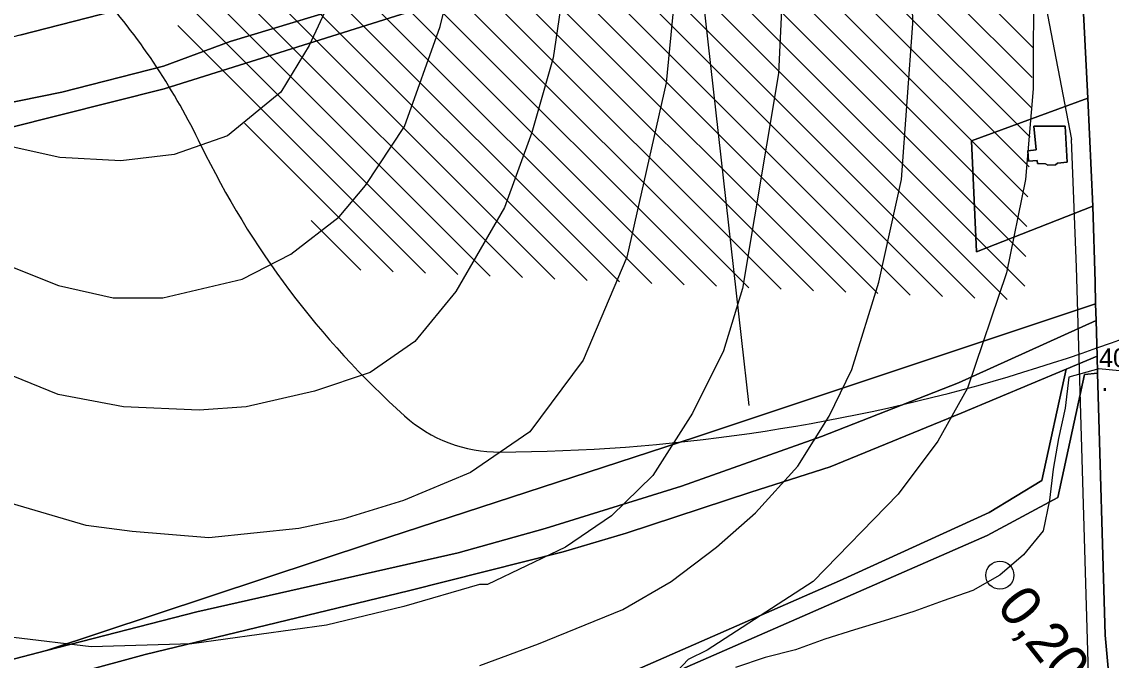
# Model space of a CAD drawing. Extents: x -510989 to -501240, y -1184665 to -1176098.
# Drawn here: x -509912.8 to -509563.3, y -1180014.3 to -1179809.4 of the extents above; entities that cross this region are included whole.
import ezdxf

# ---------------------------------------------------------------- set-up
doc = ezdxf.new("R2010")
doc.units = 0
for name, color, linetype in [('NAVRH_interakcni_prvky', 7, 'Continuous'), ('NAVRH_rozvodnice', 7, 'Continuous'), ('orna_puda', 7, 'Continuous'), ('ostatni_plocha_x_jina_plocha', 7, 'Continuous'), ('ostatni_plocha_x_silnice', 7, 'Continuous'), ('STAV_erozne_ohrozene_plochy', 7, 'Continuous'), ('STAV_systematicke_odvodneni', 7, 'Continuous'), ('trasovani_toku', 7, 'Continuous'), ('trvaly_travni_porost', 7, 'Continuous'), ('vodni_plocha_x_vodni_tok_v_koryt_prir_n_upr', 7, 'Continuous'), ('vrstevnice_01', 7, 'Continuous'), ('vrstevnice_02', 7, 'Continuous'), ('vrstevnice_05', 7, 'Continuous'), ('zastavena_plocha_a_nadvori', 7, 'Continuous')]:
    doc.layers.add(name, color=color, linetype=linetype)

msp = doc.modelspace()

# ---------------------------------------------------------------- linework, layer by layer
at = {"layer": 'NAVRH_interakcni_prvky'}
msp.add_line((-509697.84, -1179770.62), (-509679.58, -1179932.59), dxfattribs=at)
at = {"layer": 'NAVRH_rozvodnice'}
for centre, radius, start, end in [((-510050.65, -1179943.3), 216.87, 25.7756, 41.0092), ((-509602.53, -1179726.91), 280.76, 205.7756, 228.0907), ((-509763.21, -1179360.62), 586.9, 270.37632, 301.6654), ((-509759.66, -1179901.97), 45.53, 228.0907, 270.3763)]:
    msp.add_arc(centre, radius, start, end, dxfattribs=at)
at = {"layer": 'orna_puda'}
for points in [[(-509571.98, -1179686.17), (-509571.44, -1179698.45), (-509571.56, -1179700.19), (-509630, -1179719.89), (-509675.85, -1179735.34), (-509727.17, -1179755.55), (-509790.88, -1179777.39), (-509832.41, -1179791.08), (-509870.46, -1179802.75), (-509913.51, -1179813.75), (-509949.76, -1179823.34), (-509961.4, -1179812.45), (-509946.76, -1179810.17), (-509924.84, -1179805.39), (-509898.66, -1179798.48), (-509873.28, -1179791.41), (-509843.4, -1179782.08), (-509812.55, -1179772.46), (-509784.58, -1179762.55), (-509681.32, -1179724.23), (-509598.04, -1179695.37)], [(-509573.59, -1179731.06), (-509673.8, -1179764.23), (-509765.76, -1179799.13), (-509792.97, -1179807.66), (-509867.17, -1179830.91), (-509934.38, -1179847.85), (-509942.51, -1179849.9), (-509966.28, -1179853.46), (-510002.2, -1179858.21), (-510043.39, -1179861.58), (-510096.1, -1179867.95), (-510116.32, -1179858.81), (-510092.18, -1179857.59), (-509971.29, -1179844.16), (-509953.77, -1179842.93), (-509926.9, -1179837.49), (-509900.03, -1179832.04), (-509867.41, -1179823.72), (-509845.95, -1179815.81), (-509793.14, -1179799.75), (-509759.16, -1179788.2), (-509712.37, -1179771.32), (-509572.93, -1179721)], [(-509608.19, -1179847.61), (-509570.8, -1179833.9), (-509569.24, -1179868.59), (-509606.53, -1179883.25)], [(-509578.07, -1179842.92), (-509588.14, -1179842.96), (-509587.43, -1179850.54), (-509590.13, -1179850.79), (-509589.82, -1179854.15), (-509587.1, -1179853.9), (-509587.01, -1179854.9), (-509584.43, -1179855.05), (-509583.61, -1179855.48), (-509581.18, -1179855.31), (-509580.53, -1179854.75), (-509577.42, -1179854.43)]]:
    msp.add_lwpolyline(points, close=True, dxfattribs=at)
for points in [[(-509913.51, -1179813.75), (-509870.46, -1179802.75), (-509832.41, -1179791.08), (-509790.88, -1179777.39), (-509727.17, -1179755.55), (-509675.85, -1179735.34), (-509630, -1179719.89), (-509571.56, -1179700.19), (-509571.71, -1179702.48), (-509572.08, -1179708.08), (-509572.93, -1179721), (-509712.37, -1179771.32), (-509759.16, -1179788.2), (-509793.14, -1179799.75), (-509845.95, -1179815.81), (-509867.41, -1179823.72), (-509900.03, -1179832.04), (-509926.9, -1179837.49)], [(-509934.38, -1179847.85), (-509867.17, -1179830.91), (-509792.97, -1179807.66), (-509765.76, -1179799.13), (-509673.8, -1179764.23), (-509573.59, -1179731.06), (-509575.02, -1179752.72), (-509572.29, -1179751.86), (-509570.13, -1179751.18), (-509573.4, -1179783.55), (-509570.8, -1179833.9), (-509608.19, -1179847.61), (-509606.53, -1179883.25), (-509569.24, -1179868.59), (-509568.53, -1179892.94), (-509568.33, -1179899.97), (-509592.74, -1179908.1), (-509696.74, -1179942.74), (-509799.96, -1179976.4), (-509904.89, -1180011.19), (-509945.61, -1180021.74)]]:
    msp.add_lwpolyline(points, dxfattribs=at)
at = {"layer": 'ostatni_plocha_x_jina_plocha'}
msp.add_lwpolyline([(-509568.18, -1179905.23), (-509612.32, -1179925.23), (-509656.3, -1179942.52), (-509701.17, -1179958.45), (-509744.95, -1179971.98), (-509772.84, -1179979.82), (-509856.7, -1179998.71), (-509904.89, -1180011.19), (-509799.96, -1179976.4), (-509696.74, -1179942.74), (-509592.74, -1179908.1), (-509568.33, -1179899.97)], close=True, dxfattribs=at)
at = {"layer": 'ostatni_plocha_x_silnice'}
msp.add_lwpolyline([(-509563.62, -1180023.92), (-509565.24, -1180006.24), (-509567.68, -1179922.21), (-509567.84, -1179916.75), (-509568.18, -1179905.23), (-509568.33, -1179899.97), (-509568.53, -1179892.94), (-509569.24, -1179868.59), (-509570.8, -1179833.9), (-509573.4, -1179783.55), (-509570.13, -1179751.18), (-509569.79, -1179747.85), (-509564.2, -1179736.53), (-509552.3, -1179714.42)], dxfattribs=at)
at = {"layer": 'STAV_erozne_ohrozene_plochy'}
for p, q in [((-509868.92, -1179537.2), (-509588.33, -1179817.78)), ((-509874.88, -1179541.14), (-509588.67, -1179827.34)), ((-509880.83, -1179545.08), (-509589.01, -1179836.9)), ((-509886.79, -1179549.02), (-509589.35, -1179846.46)), ((-509892.75, -1179552.96), (-509589.69, -1179856.02)), ((-509898.71, -1179556.9), (-509590.03, -1179865.58)), ((-509904.67, -1179560.84), (-509590.37, -1179875.14)), ((-509910.63, -1179564.78), (-509590.71, -1179884.7)), ((-509916.58, -1179568.73), (-509591.05, -1179894.26)), ((-509922.54, -1179572.67), (-509596.68, -1179898.52)), ((-509928.5, -1179576.61), (-509607.05, -1179898.06)), ((-509934.46, -1179580.55), (-509617.42, -1179897.59)), ((-509937.21, -1179587.7), (-509627.79, -1179897.12)), ((-509937.11, -1179597.69), (-509638.15, -1179896.65)), ((-509937.02, -1179607.69), (-509648.52, -1179896.18)), ((-509936.93, -1179617.68), (-509658.89, -1179895.72)), ((-509936.83, -1179627.67), (-509669.26, -1179895.25)), ((-509936.74, -1179637.66), (-509679.62, -1179894.78)), ((-509936.65, -1179647.66), (-509689.99, -1179894.31)), ((-509936.54, -1179657.66), (-509700.36, -1179893.84)), ((-509931.47, -1179672.63), (-509710.73, -1179893.38)), ((-509926.4, -1179687.6), (-509721.09, -1179892.91)), ((-509921.33, -1179702.57), (-509731.46, -1179892.44)), ((-509916.26, -1179717.54), (-509741.83, -1179891.97)), ((-509911.19, -1179732.51), (-509752.2, -1179891.5)), ((-509905.49, -1179748.11), (-509762.56, -1179891.04)), ((-509884.12, -1179779.38), (-509772.93, -1179890.57)), ((-509862.74, -1179810.65), (-509783.3, -1179890.1)), ((-509841.37, -1179841.93), (-509793.67, -1179889.63)), ((-509820, -1179873.2), (-509804.03, -1179889.16))]:
    msp.add_line(p, q, dxfattribs=at)
at = {"layer": 'STAV_systematicke_odvodneni'}
for p, q in [((-509654.64, -1179442.96), (-509576.02, -1179847.16)), ((-509574.42, -1179888.14), (-509576.02, -1179847.16)), ((-509570.17, -1180034.49), (-509574.42, -1179888.14))]:
    msp.add_line(p, q, dxfattribs=at)
at = {"layer": 'trasovani_toku'}
for p, q in [((-509567.31, -1179920.81), (-509576.95, -1179923.46)), ((-509557.36, -1179921.77), (-509567.31, -1179920.81)), ((-509576.95, -1179923.46), (-509578.06, -1179933.4)), ((-509578.06, -1179933.4), (-509580.19, -1179943.17)), ((-509580.19, -1179943.17), (-509581.92, -1179953.02)), ((-509581.92, -1179953.02), (-509583.14, -1179962.95)), ((-509583.14, -1179962.95), (-509585.12, -1179972.75)), ((-509585.12, -1179972.75), (-509591.5, -1179980.45)), ((-509591.5, -1179980.45), (-509599.05, -1179987)), ((-509599.05, -1179987), (-509607.75, -1179991.93)), ((-509617.21, -1179995.17), (-509626.6, -1179998.62)), ((-509607.75, -1179991.93), (-509617.21, -1179995.17)), ((-509626.6, -1179998.62), (-509636.13, -1180001.66)), ((-509636.13, -1180001.66), (-509645.7, -1180004.55)), ((-509645.7, -1180004.55), (-509655.24, -1180007.54)), ((-509655.24, -1180007.54), (-509664.64, -1180010.96)), ((-509664.64, -1180010.96), (-509674.34, -1180013.41)), ((-509674.34, -1180013.41), (-509683.81, -1180016.59))]:
    msp.add_line(p, q, dxfattribs=at)
msp.add_circle((-509599.05, -1179987), 4.5, dxfattribs=at)
at = {"layer": 'trvaly_travni_porost'}
for points in [[(-509567.84, -1179916.75), (-509577.76, -1179920.91), (-509611.45, -1179935.04), (-509653.5, -1179952.18), (-509678.96, -1179960.33), (-509718.99, -1179973.53), (-509739.2, -1179979.48), (-509788.78, -1179991.96), (-509873.26, -1180012.46), (-509935.83, -1180029.48), (-509943.23, -1180023.62), (-509945.61, -1180021.74), (-509904.89, -1180011.19), (-509856.7, -1179998.71), (-509772.84, -1179979.82), (-509744.95, -1179971.98), (-509701.17, -1179958.45), (-509656.3, -1179942.52), (-509612.32, -1179925.23), (-509568.18, -1179905.23)], [(-509577.76, -1179920.91), (-509585.54, -1179956.57), (-509602.46, -1179966.89), (-509650.52, -1179988.75), (-509793.49, -1180051.52), (-509971.9, -1180053.49), (-509968.29, -1180058.04), (-509984.1, -1180065.83), (-510004.89, -1180074.86), (-510003.01, -1180068.4), (-510001.04, -1180061.62), (-509988.64, -1180055.06), (-509988.89, -1180047.1), (-509981.94, -1180044.5), (-509981.36, -1180035.85), (-509943.23, -1180023.62), (-509935.83, -1180029.48), (-509873.26, -1180012.46), (-509788.78, -1179991.96), (-509739.2, -1179979.48), (-509718.99, -1179973.53), (-509678.96, -1179960.33), (-509653.5, -1179952.18), (-509611.45, -1179935.04)]]:
    msp.add_lwpolyline(points, close=True, dxfattribs=at)
msp.add_lwpolyline([(-509786.94, -1180054.7), (-509694.28, -1180014.14), (-509603.1, -1179974.24), (-509580.47, -1179962.08), (-509571.85, -1179922.59), (-509567.68, -1179922.21), (-509565.24, -1180006.24), (-509563.62, -1180023.92)], dxfattribs=at)
at = {"layer": 'vodni_plocha_x_vodni_tok_v_koryt_prir_n_upr'}
msp.add_lwpolyline([(-509567.84, -1179916.75), (-509567.68, -1179922.21), (-509571.85, -1179922.59), (-509580.47, -1179962.08), (-509603.1, -1179974.24), (-509694.28, -1180014.14), (-509786.94, -1180054.7), (-509791.69, -1180055.81), (-509800.89, -1180057.29), (-509967.35, -1180059.23), (-509968.29, -1180058.04), (-509971.9, -1180053.49), (-509793.49, -1180051.52), (-509650.52, -1179988.75), (-509602.46, -1179966.89), (-509585.54, -1179956.57), (-509577.76, -1179920.91)], close=True, dxfattribs=at)
at = {"layer": 'vrstevnice_01'}
for points in [[(-509697.81, -1179436), (-509698.5, -1179488), (-509703.81, -1179515), (-509717.19, -1179549), (-509721.41, -1179576), (-509720.69, -1179593), (-509714.91, -1179638), (-509715.81, -1179657), (-509731.5, -1179731), (-509733.81, -1179763), (-509742.31, -1179821), (-509749.19, -1179845), (-509758, -1179869), (-509773.59, -1179896), (-509786.69, -1179912), (-509801.09, -1179922), (-509818.91, -1179928), (-509840.81, -1179933), (-509855.91, -1179934), (-509880.19, -1179933), (-509901.19, -1179929), (-509930.69, -1179917)], [(-509868.41, -1179452), (-509805.09, -1179469), (-509796.09, -1179474), (-509788.31, -1179482), (-509784.69, -1179491), (-509785.41, -1179510), (-509790.5, -1179544), (-509790, -1179586), (-509786.31, -1179659), (-509788.31, -1179687), (-509793.41, -1179720), (-509809.91, -1179794), (-509820.59, -1179817), (-509829.69, -1179832), (-509846.81, -1179846), (-509863.91, -1179852), (-509881.09, -1179854), (-509900.59, -1179853), (-509918.5, -1179849)], [(-509562.81, -1179539), (-509570.09, -1179544), (-509558.81, -1179579), (-509563.5, -1179591), (-509569.5, -1179614), (-509575.59, -1179671), (-509585.69, -1179726), (-509588.19, -1179756), (-509588.41, -1179831), (-509590.81, -1179860), (-509596.91, -1179890), (-509609.41, -1179927), (-509618.91, -1179944), (-509631.69, -1179961), (-509658.91, -1179989), (-509692.91, -1180011), (-509699, -1180014), (-509709.31, -1180025)], [(-509668.91, -1179801), (-509670.09, -1179826), (-509681.59, -1179895), (-509687.69, -1179915), (-509697.69, -1179935), (-509710.41, -1179955), (-509723.69, -1179968), (-509738.41, -1179978), (-509763.41, -1179990), (-509766, -1179990), (-509790.31, -1179997), (-509815.09, -1180003), (-509858.31, -1180009), (-509890.59, -1180010), (-509915.5, -1180007)]]:
    msp.add_lwpolyline(points, dxfattribs=at)
at = {"layer": 'vrstevnice_02'}
for points in [[(-509765.91, -1180016), (-509747.09, -1180009), (-509720, -1179998), (-509704.5, -1179989), (-509690, -1179978), (-509677.5, -1179967), (-509663.91, -1179952), (-509653.81, -1179936), (-509646.5, -1179921), (-509637.91, -1179893), (-509630.59, -1179860), (-509627, -1179810), (-509627.81, -1179766), (-509623.59, -1179724), (-509617.19, -1179694), (-509610.81, -1179652), (-509604.59, -1179566), (-509594.5, -1179536), (-509577.09, -1179502), (-509572.41, -1179480), (-509571.09, -1179451), (-509572.19, -1179438), (-509578.81, -1179404)], [(-509656.31, -1179412), (-509657.31, -1179474), (-509664.19, -1179507), (-509679.19, -1179557), (-509681.91, -1179589), (-509679.59, -1179641), (-509681.91, -1179663), (-509694.41, -1179722), (-509698.69, -1179753), (-509706.09, -1179829), (-509718.69, -1179885), (-509732.69, -1179918), (-509749.81, -1179941), (-509768.91, -1179954), (-509790.41, -1179963), (-509809.81, -1179969), (-509824, -1179972), (-509852.81, -1179975), (-509877.41, -1179973), (-509892.19, -1179971), (-509919.41, -1179963)], [(-509936.19, -1179880), (-509901.09, -1179894), (-509883.5, -1179898), (-509867.59, -1179898), (-509842.09, -1179892), (-509826.5, -1179884), (-509811, -1179872), (-509802.59, -1179862), (-509790.09, -1179843), (-509778.59, -1179811), (-509769.19, -1179773)]]:
    msp.add_lwpolyline(points, dxfattribs=at)
at = {"layer": 'zastavena_plocha_a_nadvori'}
msp.add_lwpolyline([(-509578.07, -1179842.92), (-509577.42, -1179854.43), (-509580.53, -1179854.75), (-509581.18, -1179855.31), (-509583.61, -1179855.48), (-509584.43, -1179855.05), (-509587.01, -1179854.9), (-509587.1, -1179853.9), (-509589.82, -1179854.15), (-509590.13, -1179850.79), (-509587.43, -1179850.54), (-509588.14, -1179842.96)], close=True, dxfattribs=at)

# ---------------------------------------------------------------- texts
at = {"layer": 'trasovani_toku'}
msp.add_text('0,200', height=13, rotation=308.2221, dxfattribs=at).set_placement((-509600.44, -1179997.05))
at = {"layer": 'vrstevnice_05'}
for s, p in [('406', (-509567.22, -1179920.23)), ('.', (-509566.53, -1179927.85))]:
    msp.add_text(s, height=6, dxfattribs=at).set_placement(p)

doc.saveas('drawing.dxf')
